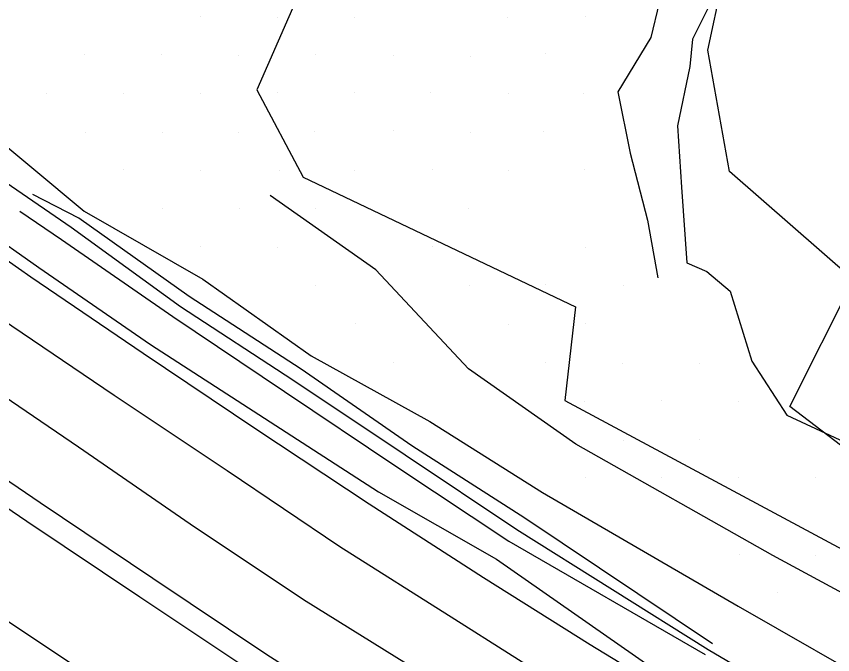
# Model space of a CAD drawing. Extents: x 1602514 to 1609837, y 863887 to 871157.
# Drawn here: x 1606156.9 to 1606307.1, y 866541.4 to 866658.9 of the extents above; entities that cross this region are included whole.
import ezdxf

# ---------------------------------------------------------------- set-up
doc = ezdxf.new("R2010")
doc.units = 0
for name, color, linetype in [('Survey-Centerline', 7, 'Continuous'), ('Survey-Edge of pavement', 7, 'Continuous'), ('Survey-Flow line', 7, 'Continuous'), ('Survey-Ridge Lines', 7, 'Continuous'), ('Survey-Shoulders', 7, 'Continuous'), ('Survey-Spot dirt', 7, 'Continuous'), ('Survey-Vegetation trees', 7, 'Continuous')]:
    doc.layers.add(name, color=color, linetype=linetype)

msp = doc.modelspace()

# ---------------------------------------------------------------- linework, layer by layer
at = {"layer": 'Survey-Centerline'}
msp.add_lwpolyline([(1606230.94, 866538.31), (1606209.7, 866551.54), (1606188.9, 866565.41), (1606168.34, 866579.63), (1606147.65, 866593.67), (1606127.01, 866607.78), (1606106.55, 866622.14), (1606086.32, 866636.84), (1606068.39, 866650.14), (1606048.41, 866665.17), (1606028.71, 866680.56), (1606009.12, 866696.1), (1605989.76, 866711.91), (1605970.47, 866727.82), (1605951.38, 866743.98), (1605932.35, 866760.21), (1605913.31, 866776.44), (1605898.17, 866789.83), (1605879.46, 866806.46), (1605860.65, 866822.97)], dxfattribs=at)
msp.add_lwpolyline([(1606230.94, 866538.31), (1606209.7, 866551.54), (1606188.9, 866565.41), (1606168.34, 866579.63), (1606147.65, 866593.67), (1606127.01, 866607.78), (1606106.55, 866622.14), (1606086.32, 866636.84), (1606068.39, 866650.14), (1606048.41, 866665.17), (1606028.71, 866680.56), (1606009.12, 866696.1), (1605989.76, 866711.91), (1605970.47, 866727.82), (1605951.38, 866743.98), (1605932.35, 866760.21), (1605913.31, 866776.44), (1605898.17, 866789.83), (1605879.46, 866806.46), (1605860.65, 866822.97)], dxfattribs=at)
at = {"layer": 'Survey-Edge of pavement'}
for points in [[(1606257.34, 866535.35), (1606237.59, 866547.92), (1606216.41, 866561.24), (1606195.69, 866575.24), (1606174.88, 866589.1), (1606154.2, 866603.14), (1606133.72, 866617.47), (1606113.37, 866632.01), (1606093.02, 866646.53), (1606075.69, 866659.39), (1606055.71, 866674.42), (1606036.11, 866689.93), (1606016.52, 866705.47), (1605997.16, 866721.29), (1605977.87, 866737.19), (1605958.78, 866753.36), (1605939.75, 866769.59), (1605920.71, 866785.82), (1605906.37, 866798.23), (1605887.65, 866814.84), (1605868.84, 866831.36)], [(1606257.34, 866535.35), (1606237.59, 866547.92), (1606216.41, 866561.24), (1606195.69, 866575.24), (1606174.88, 866589.1), (1606154.2, 866603.14), (1606133.72, 866617.47), (1606113.37, 866632.01), (1606093.02, 866646.53), (1606075.69, 866659.39), (1606055.71, 866674.42), (1606036.11, 866689.93), (1606016.52, 866705.47), (1605997.16, 866721.29), (1605977.87, 866737.19), (1605958.78, 866753.36), (1605939.75, 866769.59), (1605920.71, 866785.82), (1605906.37, 866798.23), (1605887.65, 866814.84), (1605868.84, 866831.36)], [(1605870.97, 866797.76), (1605889.67, 866781.14), (1605905.78, 866766.9), (1605924.66, 866750.47), (1605943.85, 866734.44), (1605962.94, 866718.27), (1605982.04, 866702.13), (1606001.57, 866686.52), (1606021.15, 866670.98), (1606040.87, 866655.62), (1606060.85, 866640.58), (1606079.4, 866626.82), (1606099.73, 866612.27), (1606120.04, 866597.69), (1606140.61, 866583.48), (1606161.29, 866569.44), (1606182.02, 866555.47), (1606202.82, 866541.59), (1606223.86, 866528.06)], [(1605870.97, 866797.76), (1605889.67, 866781.14), (1605905.78, 866766.9), (1605924.66, 866750.47), (1605943.85, 866734.44), (1605962.94, 866718.27), (1605982.04, 866702.13), (1606001.57, 866686.52), (1606021.15, 866670.98), (1606040.87, 866655.62), (1606060.85, 866640.58), (1606079.4, 866626.82), (1606099.73, 866612.27), (1606120.04, 866597.69), (1606140.61, 866583.48), (1606161.29, 866569.44), (1606182.02, 866555.47), (1606202.82, 866541.59), (1606223.86, 866528.06)]]:
    msp.add_lwpolyline(points, dxfattribs=at)
at = {"layer": 'Survey-Flow line'}
msp.add_lwpolyline([(1606418.45, 866459.82), (1606370.44, 866489.61), (1606310.75, 866526.64), (1606284.2, 866542.28), (1606248.98, 866564.41), (1606228.46, 866578.14), (1606207.75, 866591.91), (1606187.13, 866605.43), (1606167.01, 866620.06), (1606145.98, 866634.42), (1606116.54, 866656.16), (1606090.52, 866676.63), (1606069.15, 866696.25), (1606055.85, 866708.4), (1606044.95, 866719.9), (1606037.11, 866727.11)], dxfattribs=at)
msp.add_lwpolyline([(1606418.45, 866459.82), (1606370.44, 866489.61), (1606310.75, 866526.64), (1606284.2, 866542.28), (1606248.98, 866564.41), (1606228.46, 866578.14), (1606207.75, 866591.91), (1606187.13, 866605.43), (1606167.01, 866620.06), (1606145.98, 866634.42), (1606116.54, 866656.16), (1606090.52, 866676.63), (1606069.15, 866696.25), (1606055.85, 866708.4), (1606044.95, 866719.9), (1606037.11, 866727.11)], dxfattribs=at)
at = {"layer": 'Survey-Ridge Lines'}
for points in [[(1605858.57, 866856.44), (1605877.33, 866839.9), (1605880.57, 866835.82), (1605884.73, 866833.25), (1605895.96, 866822.63), (1605916.57, 866807.37), (1605937.93, 866786.38), (1605947.21, 866778.03), (1605957.06, 866770.19), (1605975.74, 866753.89), (1605991.32, 866742.08), (1606004.55, 866729.94), (1606014.68, 866722.44), (1606033.11, 866707.78), (1606060.04, 866687.04), (1606083.53, 866668.99), (1606110.22, 866648.93), (1606140.52, 866627.15), (1606161.02, 866612.69), (1606181.56, 866598.49), (1606202.54, 866584.96), (1606223.53, 866571.41), (1606245.26, 866559.02), (1606279.36, 866535.2)], [(1605858.57, 866856.44), (1605877.33, 866839.9), (1605880.57, 866835.82), (1605884.73, 866833.25), (1605895.96, 866822.63), (1605916.57, 866807.37), (1605937.93, 866786.38), (1605947.21, 866778.03), (1605957.06, 866770.19), (1605975.74, 866753.89), (1605991.32, 866742.08), (1606004.55, 866729.94), (1606014.68, 866722.44), (1606033.11, 866707.78), (1606060.04, 866687.04), (1606083.53, 866668.99), (1606110.22, 866648.93), (1606140.52, 866627.15), (1606161.02, 866612.69), (1606181.56, 866598.49), (1606202.54, 866584.96), (1606223.53, 866571.41), (1606245.26, 866559.02), (1606279.36, 866535.2)], [(1606169.62, 866538.04), (1606147.72, 866552.53), (1606128.01, 866566.01), (1606108.3, 866579.85), (1606088.57, 866593.19), (1606067.62, 866606.94), (1606045.72, 866624.49), (1606026.16, 866639.73), (1606007.06, 866653.74), (1605988.51, 866669.69), (1605969.65, 866686.32), (1605951.23, 866701.08), (1605931.49, 866716.81), (1605912.6, 866732.41), (1605893.73, 866747.28), (1605871.02, 866767.32)], [(1606169.62, 866538.04), (1606147.72, 866552.53), (1606128.01, 866566.01), (1606108.3, 866579.85), (1606088.57, 866593.19), (1606067.62, 866606.94), (1606045.72, 866624.49), (1606026.16, 866639.73), (1606007.06, 866653.74), (1605988.51, 866669.69), (1605969.65, 866686.32), (1605951.23, 866701.08), (1605931.49, 866716.81), (1605912.6, 866732.41), (1605893.73, 866747.28), (1605871.02, 866767.32)], [(1606055.55, 866717.54), (1606060.49, 866713.9), (1606073, 866700.14), (1606094.05, 866680.48), (1606120.03, 866660.14), (1606149.72, 866639.41), (1606169.41, 866623.01), (1606191.24, 866610.55), (1606211.13, 866596.41), (1606232.98, 866584.32), (1606253.7, 866571.25), (1606289.7, 866550.33), (1606317.98, 866534.13)], [(1606055.55, 866717.54), (1606060.49, 866713.9), (1606073, 866700.14), (1606094.05, 866680.48), (1606120.03, 866660.14), (1606149.72, 866639.41), (1606169.41, 866623.01), (1606191.24, 866610.55), (1606211.13, 866596.41), (1606232.98, 866584.32), (1606253.7, 866571.25), (1606289.7, 866550.33), (1606317.98, 866534.13)], [(1606223.98, 866701.77), (1606231.3, 866697.99), (1606253.14, 866687.66), (1606273.14, 866682.27), (1606284.2, 866674.71), (1606282.78, 866671.51), (1606275.17, 866661.35), (1606273.64, 866654.97), (1606267.56, 866644.99), (1606269.84, 866633.68), (1606272.99, 866621.38), (1606274.94, 866610.76)], [(1606223.98, 866701.77), (1606231.3, 866697.99), (1606253.14, 866687.66), (1606273.14, 866682.27), (1606284.2, 866674.71), (1606282.78, 866671.51), (1606275.17, 866661.35), (1606273.64, 866654.97), (1606267.56, 866644.99), (1606269.84, 866633.68), (1606272.99, 866621.38), (1606274.94, 866610.76)], [(1606286.02, 866665.55), (1606284.21, 866660.55), (1606281.31, 866654.66), (1606280.83, 866649.66), (1606278.56, 866638.72), (1606279.29, 866627.48), (1606280.23, 866613.54), (1606283.93, 866611.95), (1606288.25, 866608.34), (1606292.23, 866595.41), (1606298.63, 866585.5), (1606310.11, 866580.18)], [(1606286.02, 866665.55), (1606284.21, 866660.55), (1606281.31, 866654.66), (1606280.83, 866649.66), (1606278.56, 866638.72), (1606279.29, 866627.48), (1606280.23, 866613.54), (1606283.93, 866611.95), (1606288.25, 866608.34), (1606292.23, 866595.41), (1606298.63, 866585.5), (1606310.11, 866580.18)], [(1606284.97, 866543.4), (1606250.46, 866566.56), (1606229.69, 866579.83), (1606209.31, 866593.97), (1606188.67, 866607.35), (1606168.37, 866621.72), (1606159.94, 866626.1)], [(1606284.97, 866543.4), (1606250.46, 866566.56), (1606229.69, 866579.83), (1606209.31, 866593.97), (1606188.67, 866607.35), (1606168.37, 866621.72), (1606159.94, 866626.1)], [(1606308.92, 866552.74), (1606296.09, 866559.67), (1606259.85, 866580.16), (1606240.1, 866594.03), (1606223.01, 866612.22), (1606203.58, 866625.92)], [(1606308.92, 866552.74), (1606296.09, 866559.67), (1606259.85, 866580.16), (1606240.1, 866594.03), (1606223.01, 866612.22), (1606203.58, 866625.92)], [(1606157.52, 866623.01), (1606165.19, 866617.82), (1606185.72, 866603.68), (1606206.22, 866589.87), (1606226.88, 866575.98), (1606247.51, 866562.28), (1606283.62, 866541.43)], [(1606157.52, 866623.01), (1606165.19, 866617.82), (1606185.72, 866603.68), (1606206.22, 866589.87), (1606226.88, 866575.98), (1606247.51, 866562.28), (1606283.62, 866541.43)]]:
    msp.add_lwpolyline(points, dxfattribs=at)
at = {"layer": 'Survey-Shoulders'}
for points in [[(1606283.82, 866530.22), (1606262.45, 866543.21), (1606242.85, 866555.53), (1606221.84, 866569.11), (1606200.99, 866582.9), (1606180.26, 866596.87), (1606159.57, 866610.91), (1606139.07, 866625.22), (1606118.77, 866639.81), (1606098.49, 866654.43), (1606081.64, 866666.93), (1606061.66, 866681.96), (1606041.96, 866697.35), (1606022.38, 866712.89), (1606002.92, 866728.59), (1605983.77, 866744.67), (1605964.69, 866760.84), (1605945.45, 866776.82), (1605926.42, 866793.05), (1605912.95, 866804.96), (1605894.24, 866821.58), (1605875.43, 866838.1), (1605857.18, 866855.19)], [(1606283.82, 866530.22), (1606262.45, 866543.21), (1606242.85, 866555.53), (1606221.84, 866569.11), (1606200.99, 866582.9), (1606180.26, 866596.87), (1606159.57, 866610.91), (1606139.07, 866625.22), (1606118.77, 866639.81), (1606098.49, 866654.43), (1606081.64, 866666.93), (1606061.66, 866681.96), (1606041.96, 866697.35), (1606022.38, 866712.89), (1606002.92, 866728.59), (1605983.77, 866744.67), (1605964.69, 866760.84), (1605945.45, 866776.82), (1605926.42, 866793.05), (1605912.95, 866804.96), (1605894.24, 866821.58), (1605875.43, 866838.1), (1605857.18, 866855.19)], [(1606200.43, 866538.13), (1606179.63, 866552.01), (1606158.86, 866565.93), (1606138.18, 866579.97), (1606117.87, 866594.55), (1606097.41, 866608.92), (1606077.18, 866623.61), (1606058.43, 866637.51), (1606038.45, 866652.55), (1606018.78, 866667.99), (1605999.2, 866683.52), (1605979.84, 866699.34), (1605960.55, 866715.25), (1605941.46, 866731.42), (1605922.24, 866747.41), (1605903.2, 866763.64), (1605886.76, 866778.16), (1605868.06, 866794.79)], [(1606200.43, 866538.13), (1606179.63, 866552.01), (1606158.86, 866565.93), (1606138.18, 866579.97), (1606117.87, 866594.55), (1606097.41, 866608.92), (1606077.18, 866623.61), (1606058.43, 866637.51), (1606038.45, 866652.55), (1606018.78, 866667.99), (1605999.2, 866683.52), (1605979.84, 866699.34), (1605960.55, 866715.25), (1605941.46, 866731.42), (1605922.24, 866747.41), (1605903.2, 866763.64), (1605886.76, 866778.16), (1605868.06, 866794.79)]]:
    msp.add_lwpolyline(points, dxfattribs=at)
at = {"layer": 'Survey-Spot dirt'}
for p, q in [((1606190.72, 866658.89), (1606190.72, 866658.89)), ((1606190.72, 866658.89), (1606190.72, 866658.89)), ((1606204.9, 866658.7), (1606204.9, 866658.7)), ((1606204.9, 866658.7), (1606204.9, 866658.7)), ((1606219.09, 866658.75), (1606219.09, 866658.75)), ((1606219.09, 866658.75), (1606219.09, 866658.75)), ((1606247.23, 866658.76), (1606247.23, 866658.76)), ((1606247.23, 866658.76), (1606247.23, 866658.76)), ((1606261.6, 866658.85), (1606261.6, 866658.85)), ((1606261.6, 866658.85), (1606261.6, 866658.85)), ((1606169.53, 866651.82), (1606169.53, 866651.82)), ((1606169.53, 866651.82), (1606169.53, 866651.82)), ((1606183.65, 866651.83), (1606183.65, 866651.83)), ((1606183.65, 866651.83), (1606183.65, 866651.83)), ((1606197.86, 866651.77), (1606197.86, 866651.77)), ((1606197.86, 866651.77), (1606197.86, 866651.77)), ((1606211.98, 866651.79), (1606211.98, 866651.79)), ((1606211.98, 866651.79), (1606211.98, 866651.79)), ((1606226.26, 866651.64), (1606226.26, 866651.64)), ((1606226.26, 866651.64), (1606226.26, 866651.64)), ((1606254.24, 866652), (1606254.24, 866652)), ((1606254.24, 866652), (1606254.24, 866652)), ((1606240.49, 866651.49), (1606240.49, 866651.49)), ((1606240.49, 866651.49), (1606240.49, 866651.49)), ((1606162.49, 866644.62), (1606162.49, 866644.62)), ((1606162.49, 866644.62), (1606162.49, 866644.62)), ((1606176.58, 866644.71), (1606176.58, 866644.71)), ((1606176.58, 866644.71), (1606176.58, 866644.71)), ((1606190.69, 866644.7), (1606190.69, 866644.7)), ((1606190.69, 866644.7), (1606190.69, 866644.7)), ((1606204.91, 866644.82), (1606204.91, 866644.82)), ((1606204.91, 866644.82), (1606204.91, 866644.82)), ((1606219.07, 866644.8), (1606219.07, 866644.8)), ((1606219.07, 866644.8), (1606219.07, 866644.8)), ((1606233.12, 866644.82), (1606233.12, 866644.82)), ((1606233.12, 866644.82), (1606233.12, 866644.82)), ((1606247.4, 866644.7), (1606247.4, 866644.7)), ((1606247.4, 866644.7), (1606247.4, 866644.7)), ((1606261.27, 866644.77), (1606261.27, 866644.77)), ((1606261.27, 866644.77), (1606261.27, 866644.77)), ((1606169.69, 866637.53), (1606169.69, 866637.53)), ((1606169.69, 866637.53), (1606169.69, 866637.53)), ((1606183.76, 866637.57), (1606183.76, 866637.57)), ((1606183.76, 866637.57), (1606183.76, 866637.57)), ((1606197.86, 866637.45), (1606197.86, 866637.45)), ((1606197.86, 866637.45), (1606197.86, 866637.45)), ((1606211.75, 866637.78), (1606211.75, 866637.78)), ((1606211.75, 866637.78), (1606211.75, 866637.78)), ((1606226.28, 866637.82), (1606226.28, 866637.82)), ((1606226.28, 866637.82), (1606226.28, 866637.82)), ((1606240.5, 866637.56), (1606240.5, 866637.56)), ((1606240.5, 866637.56), (1606240.5, 866637.56)), ((1606253.89, 866637.71), (1606253.89, 866637.71)), ((1606253.89, 866637.71), (1606253.89, 866637.71)), ((1606176.68, 866630.65), (1606176.68, 866630.65)), ((1606176.68, 866630.65), (1606176.68, 866630.65)), ((1606190.81, 866630.53), (1606190.81, 866630.53)), ((1606190.81, 866630.53), (1606190.81, 866630.53)), ((1606219.1, 866630.53), (1606219.1, 866630.53)), ((1606219.1, 866630.53), (1606219.1, 866630.53)), ((1606233.38, 866630.74), (1606233.38, 866630.74)), ((1606233.38, 866630.74), (1606233.38, 866630.74)), ((1606247.48, 866630.53), (1606247.48, 866630.53)), ((1606247.48, 866630.53), (1606247.48, 866630.53)), ((1606261.5, 866630.68), (1606261.5, 866630.68)), ((1606261.5, 866630.68), (1606261.5, 866630.68)), ((1606205.23, 866630.44), (1606205.23, 866630.44)), ((1606205.23, 866630.44), (1606205.23, 866630.44)), ((1606183.72, 866623.44), (1606183.72, 866623.44)), ((1606183.72, 866623.44), (1606183.72, 866623.44)), ((1606197.9, 866623.49), (1606197.9, 866623.49)), ((1606197.9, 866623.49), (1606197.9, 866623.49)), ((1606212, 866623.55), (1606212, 866623.55)), ((1606212, 866623.55), (1606212, 866623.55)), ((1606240.11, 866623.56), (1606240.11, 866623.56)), ((1606240.11, 866623.56), (1606240.11, 866623.56)), ((1606190.77, 866616.48), (1606190.77, 866616.48)), ((1606190.77, 866616.48), (1606190.77, 866616.48)), ((1606205, 866616.4), (1606205, 866616.4)), ((1606205, 866616.4), (1606205, 866616.4)), ((1606233.45, 866616.52), (1606233.45, 866616.52)), ((1606233.45, 866616.52), (1606233.45, 866616.52)), ((1606261.57, 866616.39), (1606261.57, 866616.39)), ((1606261.57, 866616.39), (1606261.57, 866616.39)), ((1606254.33, 866609.52), (1606254.33, 866609.52)), ((1606254.33, 866609.52), (1606254.33, 866609.52)), ((1606211.92, 866609.41), (1606211.92, 866609.41)), ((1606211.92, 866609.41), (1606211.92, 866609.41)), ((1606240.27, 866609.36), (1606240.27, 866609.36)), ((1606240.27, 866609.36), (1606240.27, 866609.36)), ((1606268.54, 866609.36), (1606268.54, 866609.36)), ((1606268.54, 866609.36), (1606268.54, 866609.36)), ((1606219.21, 866602.35), (1606219.21, 866602.35)), ((1606219.21, 866602.35), (1606219.21, 866602.35)), ((1606247.36, 866602.22), (1606247.36, 866602.22)), ((1606247.36, 866602.22), (1606247.36, 866602.22)), ((1606261.52, 866602.38), (1606261.52, 866602.38)), ((1606261.52, 866602.38), (1606261.52, 866602.38)), ((1606226.22, 866595.11), (1606226.22, 866595.11)), ((1606226.22, 866595.11), (1606226.22, 866595.11)), ((1606254.28, 866595.22), (1606254.28, 866595.22)), ((1606254.28, 866595.22), (1606254.28, 866595.22)), ((1606268.5, 866594.97), (1606268.5, 866594.97)), ((1606268.5, 866594.97), (1606268.5, 866594.97)), ((1606282.53, 866595), (1606282.53, 866595)), ((1606282.53, 866595), (1606282.53, 866595)), ((1606261.51, 866588.07), (1606261.51, 866588.07)), ((1606261.51, 866588.07), (1606261.51, 866588.07)), ((1606275.66, 866588.13), (1606275.66, 866588.13)), ((1606275.66, 866588.13), (1606275.66, 866588.13)), ((1606289.73, 866587.99), (1606289.73, 866587.99)), ((1606289.73, 866587.99), (1606289.73, 866587.99)), ((1606282.57, 866581.03), (1606282.57, 866581.03)), ((1606282.57, 866581.03), (1606282.57, 866581.03)), ((1606268.52, 866580.92), (1606268.52, 866580.92)), ((1606268.52, 866580.92), (1606268.52, 866580.92)), ((1606261.54, 866573.96), (1606261.54, 866573.96)), ((1606261.54, 866573.96), (1606261.54, 866573.96)), ((1606275.57, 866573.99), (1606275.57, 866573.99)), ((1606275.57, 866573.99), (1606275.57, 866573.99)), ((1606289.72, 866574.08), (1606289.72, 866574.08)), ((1606289.72, 866574.08), (1606289.72, 866574.08)), ((1606303.86, 866574.04), (1606303.86, 866574.04)), ((1606303.86, 866574.04), (1606303.86, 866574.04)), ((1606289.88, 866559.85), (1606289.88, 866559.85)), ((1606289.88, 866559.85), (1606289.88, 866559.85)), ((1606303.89, 866559.63), (1606303.89, 866559.63)), ((1606303.89, 866559.63), (1606303.89, 866559.63)), ((1606296.93, 866552.78), (1606296.93, 866552.78)), ((1606296.93, 866552.78), (1606296.93, 866552.78))]:
    msp.add_line(p, q, dxfattribs=at)
at = {"layer": 'Survey-Vegetation trees'}
msp.add_lwpolyline([(1606314.47, 866575.42), (1606299.22, 866587.07), (1606310.92, 866610.4), (1606288.08, 866630.32), (1606284.1, 866652.66), (1606289.36, 866677.26), (1606269.54, 866690.57), (1606243.76, 866698.23), (1606228.76, 866696.28), (1606236.69, 866682.21), (1606210.96, 866667.84), (1606201.15, 866645.37), (1606209.68, 866629.29), (1606259.76, 866605.43), (1606257.82, 866588.18), (1606311.38, 866559.42)], dxfattribs=at)
msp.add_lwpolyline([(1606314.47, 866575.42), (1606299.22, 866587.07), (1606310.92, 866610.4), (1606288.08, 866630.32), (1606284.1, 866652.66), (1606289.36, 866677.26), (1606269.54, 866690.57), (1606243.76, 866698.23), (1606228.76, 866696.28), (1606236.69, 866682.21), (1606210.96, 866667.84), (1606201.15, 866645.37), (1606209.68, 866629.29), (1606259.76, 866605.43), (1606257.82, 866588.18), (1606311.38, 866559.42)], dxfattribs=at)

doc.saveas('drawing.dxf')
